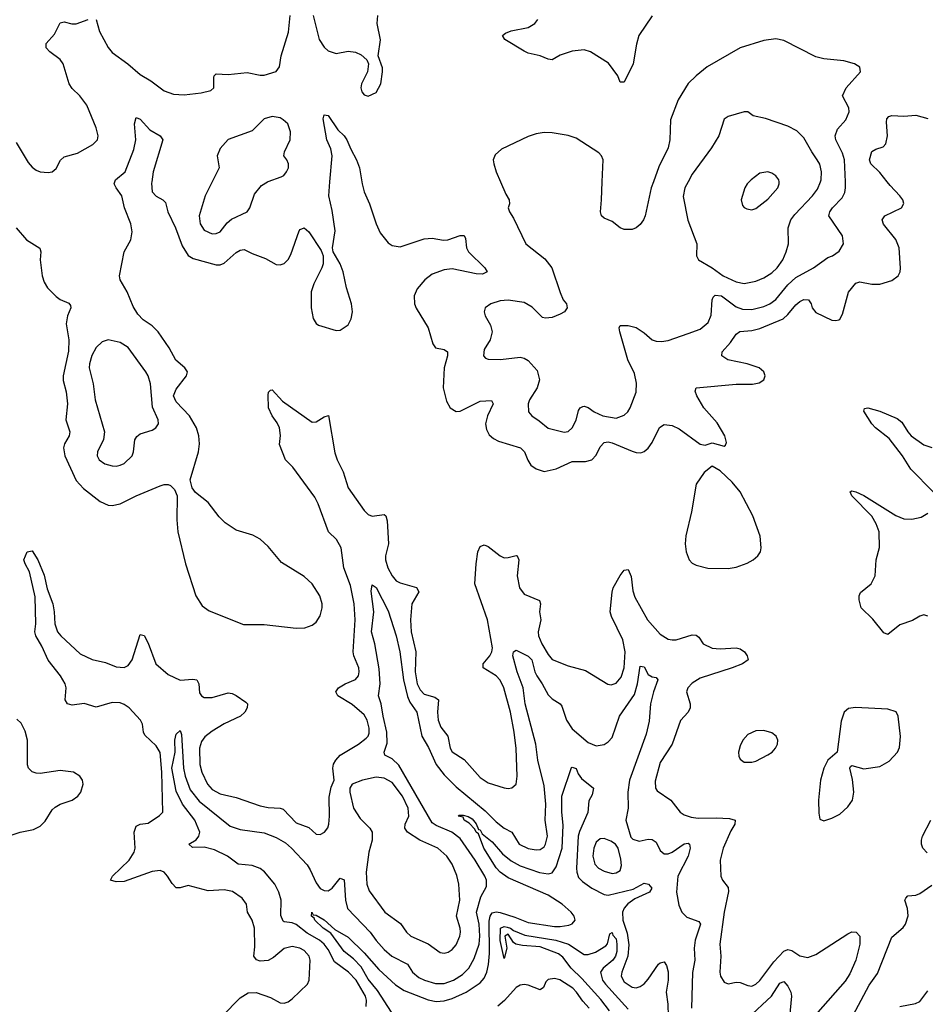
# Model space of a CAD drawing. Header units: inches. Extents: x 1771504 to 1971212, y 471788 to 643615.
# Tile 413 of 587: x 1851648 to 1856177, y 605889 to 610810. Entities that reach past the tile are written whole.
import ezdxf

# ---------------------------------------------------------------- set-up
doc = ezdxf.new("R2010")
doc.units = ezdxf.units.IN
doc.header["$MEASUREMENT"] = 0
doc.layers.add('B8650', color=7, linetype='Continuous')
doc.layers.add('B8651', color=7, linetype='Continuous')

msp = doc.modelspace()

# ---------------------------------------------------------------- linework, layer by layer
at = {"layer": 'B8650', "color": 5}
for points, elevation in [([(1851630.3, 609770), (1851682.3, 609710), (1851748.1, 609668.1), (1851754.4, 609650), (1851750.1, 609609.9), (1851759.6, 609530), (1851770, 609497.7), (1851786.9, 609470), (1851830, 609426.6), (1851850, 609412.3), (1851893.9, 609393.9), (1851901.8, 609381.8), (1851904.2, 609370), (1851887.3, 609330), (1851880.8, 609290), (1851893, 609210), (1851892.5, 609152.5), (1851864.6, 609030), (1851865.9, 609005.9), (1851881.1, 608950), (1851886.3, 608890), (1851878, 608810), (1851898.2, 608750), (1851894.7, 608730), (1851871.8, 608690), (1851866.6, 608670), (1851874, 608630), (1851930, 608507.1), (1851966.9, 608466.9), (1852050, 608402), (1852090, 608383.6), (1852110, 608381.3), (1852150, 608390.2), (1852230, 608430.2), (1852350, 608480.9), (1852370, 608487.2), (1852390, 608486.7), (1852401.4, 608481.4), (1852422.3, 608462.3), (1852434.9, 608430), (1852433.8, 608310), (1852438.6, 608250), (1852476.9, 608090), (1852528.5, 607930), (1852560.3, 607880.3), (1852596.1, 607856.1), (1852767.3, 607787.3), (1852870, 607787), (1853030, 607768.6), (1853073.2, 607770), (1853110, 607783.2), (1853130, 607799.6), (1853149.9, 607830.1), (1853159.9, 607870), (1853160.4, 607890), (1853148.7, 607930), (1853110.3, 607990.3), (1853070, 608027.7), (1852957.8, 608097.8), (1852890, 608177.3), (1852850, 608214.5), (1852813.1, 608233.1), (1852730, 608259.3), (1852675.5, 608295.5), (1852645, 608325), (1852590, 608396.9), (1852527.2, 608447.2), (1852509.7, 608469.7), (1852501.1, 608510), (1852542.2, 608650), (1852546.6, 608690), (1852543.5, 608730), (1852531.4, 608770), (1852496.5, 608830), (1852430, 608899.8), (1852416.5, 608930), (1852430, 608963.9), (1852482, 609030), (1852487.8, 609050), (1852473.6, 609070), (1852428.8, 609108.8), (1852395.6, 609170), (1852341.2, 609250), (1852310, 609280.7), (1852265.3, 609310), (1852239, 609339), (1852216.2, 609376.2), (1852186, 609450), (1852149.8, 609510), (1852146.3, 609530), (1852171.1, 609648.9), (1852204.4, 609710), (1852210.3, 609750.3), (1852204.5, 609790), (1852172.7, 609870), (1852159.1, 609930), (1852129.8, 609970), (1852121.1, 609990), (1852123.7, 610000)], 420), ([(1852308.7, 610000), (1852307.7, 609992.3), (1852310.1, 609950.1), (1852330, 609927.7), (1852363.7, 609910), (1852376.3, 609896.3), (1852389.4, 609850), (1852426.9, 609770), (1852459.7, 609679.7), (1852490, 609631.6), (1852516.2, 609616.2), (1852630, 609584.9), (1852650, 609584.4), (1852670, 609592.3), (1852730, 609646.5), (1852750, 609658.4), (1852770, 609661.3), (1852810, 609641.5), (1852877.1, 609617.1), (1852930, 609585.7), (1852950, 609584.6), (1852970, 609591.8), (1852990, 609612.2), (1853003.2, 609636.8), (1853045.9, 609754.1), (1853050, 609761.6), (1853070, 609768.8), (1853094, 609750), (1853155.8, 609655.8), (1853165.5, 609630), (1853165.2, 609590), (1853159.3, 609570), (1853119, 609490), (1853105.6, 609450), (1853106.1, 609370), (1853116, 609316), (1853130, 609292.2), (1853142.6, 609282.6), (1853230, 609256.2), (1853250, 609257.6), (1853290, 609285.2), (1853305.9, 609314.1), (1853312.5, 609350), (1853307.3, 609390), (1853282.3, 609470), (1853265.6, 609550), (1853250, 609589.7), (1853216.1, 609650), (1853212.5, 609670), (1853225.4, 609754.6), (1853210, 609856), (1853193.3, 609930), (1853199.3, 610000)], 420), ([(1852610.5, 610000), (1852576, 609930), (1852545.6, 609830), (1852550.2, 609790), (1852570, 609757.7), (1852610, 609739.2), (1852630, 609741.3), (1852650, 609750.3), (1852685.9, 609794.1), (1852707.2, 609812.8), (1852785.1, 609850), (1852798.9, 609870), (1852822.8, 609937.2), (1852858, 609982), (1852888, 610000)], 440), ([(1853358.3, 610000), (1853359.8, 609990), (1853370.7, 609950), (1853396.8, 609890), (1853430.1, 609790.1), (1853450, 609745.2), (1853490, 609694), (1853510, 609680.8), (1853550, 609675.2), (1853670, 609715.2), (1853710, 609717.5), (1853768, 609708), (1853789.3, 609709.3), (1853850, 609731.1), (1853870, 609731.7), (1853877, 609717), (1853882, 609670), (1853892.2, 609650), (1853973.7, 609570), (1853985.5, 609550), (1853961.7, 609538.3), (1853930, 609539.4), (1853810, 609564.3), (1853770, 609559.5), (1853710, 609538), (1853673.4, 609510), (1853635.5, 609464.5), (1853621, 609430), (1853622.5, 609390), (1853630, 609368.8), (1853690.2, 609270), (1853714.2, 609190), (1853726.7, 609170), (1853770, 609161.6), (1853787.4, 609150), (1853786.8, 609130), (1853770.1, 609070), (1853766.4, 608970), (1853782.7, 608902.7), (1853801.3, 608870), (1853830, 608852.1), (1853850, 608852.8), (1853950, 608903.9), (1854007.4, 608907.4), (1854015.2, 608890), (1853986.6, 608830), (1853977.3, 608790), (1853981.8, 608761.8), (1853995.6, 608735.6), (1854016.7, 608716.7), (1854043, 608703), (1854151.8, 608670), (1854172.4, 608650), (1854188.2, 608608.2), (1854204.2, 608584.2), (1854230, 608564.6), (1854270, 608551.3), (1854330, 608565.5), (1854410, 608602.7), (1854478.2, 608601.8), (1854509.8, 608610.2), (1854530, 608632.7), (1854550, 608675.3), (1854570, 608696.9), (1854590, 608699.7), (1854610, 608695.3), (1854710, 608653.4), (1854730, 608646.7), (1854754.6, 608645.4), (1854770, 608651.7), (1854790, 608668.9), (1854810, 608697), (1854847.7, 608772.3), (1854870, 608787.6), (1854910, 608781.8), (1854945.6, 608765.6), (1855050, 608688.2), (1855076, 608684), (1855110, 608694.8), (1855170, 608679.1), (1855177.2, 608682.8), (1855182.7, 608697.3), (1855174.7, 608730), (1855135, 608795), (1855069.4, 608869.4), (1855033.7, 608930), (1855025.9, 608954.1), (1855030, 608970.2), (1855230, 608988.4), (1855312.1, 608987.9), (1855345.1, 608994.9), (1855369.3, 609010), (1855376.2, 609030), (1855369.5, 609050), (1855346, 609070), (1855285.2, 609090), (1855189.9, 609109.8), (1855159.6, 609130), (1855161.1, 609150), (1855202.7, 609197.3), (1855230, 609237.4), (1855248.7, 609251.3), (1855310, 609256.6), (1855350, 609266.6), (1855465.8, 609314.2), (1855490, 609336.1), (1855530, 609384.8), (1855550, 609402), (1855570, 609411.5), (1855592.2, 609410), (1855605.5, 609390), (1855611.7, 609370), (1855630, 609346), (1855710, 609308.9), (1855730, 609305.7), (1855744, 609310), (1855750, 609313), (1855762.4, 609337.6), (1855791.9, 609448.1), (1855830, 609493.4), (1855850, 609499.4), (1855910, 609487.5), (1855950, 609488.1), (1856010, 609507.2), (1856041.3, 609530), (1856051, 609550), (1856052, 609568), (1856046.4, 609670), (1856030, 609711.1), (1855967.1, 609787.2), (1855961.4, 609810), (1855974.7, 609830), (1856058, 609870), (1856069.4, 609890.6), (1856064.2, 609910), (1856049.7, 609930), (1856001.3, 609981.3), (1855986.6, 610000)], 420), ([(1854052, 610000), (1854078.7, 609938.7), (1854095.5, 609910), (1854098, 609890), (1854091, 609870), (1854097.3, 609850), (1854117.7, 609817.7), (1854179.3, 609690), (1854274.6, 609614.6), (1854308.8, 609570), (1854350, 609446), (1854366.4, 609410), (1854383, 609390), (1854386, 609370), (1854372.7, 609350), (1854350, 609337.7), (1854310, 609321.7), (1854277.4, 609317.4), (1854262, 609322), (1854210, 609373.7), (1854170, 609397.2), (1854090, 609408.7), (1854050, 609404.8), (1854004, 609390), (1853976.3, 609370), (1853970.6, 609350), (1853975.5, 609330), (1854002.6, 609282.6), (1854010.4, 609250), (1854000.5, 609210), (1853970, 609162), (1853967.7, 609130), (1853978, 609118), (1853990, 609114), (1854052.3, 609112.3), (1854150, 609123.1), (1854170, 609118.7), (1854190, 609107.4), (1854236.3, 609056.3), (1854247.3, 609010), (1854236.5, 608970), (1854197.4, 608910), (1854190.3, 608890), (1854192.4, 608850), (1854208.2, 608830), (1854245.9, 608805.9), (1854290, 608769), (1854370, 608748), (1854390, 608751.7), (1854410.9, 608770), (1854430, 608807.7), (1854442.7, 608857.3), (1854450, 608870.4), (1854463.5, 608876.5), (1854470, 608878.7), (1854490, 608871.6), (1854520.3, 608850), (1854564.9, 608830), (1854630, 608817.7), (1854670, 608832.6), (1854689.2, 608850.8), (1854701.2, 608870), (1854731.3, 608948.7), (1854732.9, 608992.9), (1854721.6, 609041.6), (1854689.8, 609110), (1854649.7, 609250.3), (1854645.6, 609270), (1854650, 609281), (1854690, 609281.1), (1854730, 609271.7), (1854770, 609244.9), (1854810, 609210.2), (1854830, 609203.8), (1854858, 609202), (1854890, 609207.2), (1854990, 609241.1), (1855050, 609263.2), (1855090, 609296.5), (1855106.4, 609333.6), (1855111.5, 609410), (1855116.5, 609423.5), (1855126.5, 609433.5), (1855156.9, 609430), (1855230, 609375.3), (1855263.2, 609363.2), (1855310, 609362.1), (1855370, 609376.4), (1855399.8, 609390), (1855430, 609412.1), (1855490, 609484.8), (1855530, 609520.9), (1855617.7, 609570), (1855690, 609620.9), (1855712.7, 609630), (1855746.7, 609653.3), (1855767.3, 609690), (1855762.9, 609730), (1855693.7, 609830), (1855698.8, 609850), (1855712.8, 609870), (1855761.2, 609918.8), (1855773.8, 609946.2), (1855778.3, 609970), (1855777.2, 610000)], 440), ([(1854816.9, 610000), (1854805.8, 609970), (1854775.8, 609830), (1854768.2, 609810), (1854750, 609786.6), (1854730, 609769.5), (1854710, 609762), (1854670, 609762), (1854650, 609769.6), (1854610, 609800.7), (1854570, 609818), (1854558, 609830), (1854551.8, 609850), (1854558, 609910), (1854561.4, 610000)], 440), ([(1854990.4, 610000), (1854974.9, 609970), (1854965.8, 609925.9), (1854988.4, 609808.4), (1855033.7, 609690), (1855031.7, 609630), (1855043.1, 609610), (1855110, 609570.2), (1855165.5, 609530), (1855230, 609499.8), (1855270, 609491.8), (1855330, 609502.7), (1855370, 609519.3), (1855410, 609544.1), (1855435.4, 609570), (1855463.7, 609610), (1855481.1, 609650), (1855491.8, 609690), (1855491.5, 609770), (1855503.9, 609810), (1855523.4, 609836.6), (1855612.2, 609930), (1855636.9, 609963.1), (1855652, 610000)], 460), ([(1855295.7, 610000), (1855286, 609990), (1855274.9, 609970), (1855256, 609910), (1855262, 609882), (1855270.8, 609870.8), (1855284, 609864), (1855310, 609859.1), (1855330, 609866), (1855390, 609912.7), (1855438.9, 609970), (1855446.3, 609990), (1855445.3, 610000)], 480), ([(1852661, 605830), (1852750, 605921.6), (1852790, 605947.2), (1852831.3, 605948.7), (1852902.6, 605922.6), (1852950, 605896.4), (1852970, 605894.4), (1852990, 605901.3), (1853010, 605915.8), (1853087, 605990), (1853095.1, 606010), (1853100.4, 606110), (1853095.6, 606130), (1853070, 606158), (1853049.3, 606170), (1853010, 606178), (1852970, 606168.7), (1852916.8, 606123.2), (1852890, 606108.9), (1852850, 606105.6), (1852832.1, 606112.1), (1852818.9, 606130), (1852823.3, 606176.7), (1852821.8, 606270), (1852810, 606309.4), (1852788, 606350), (1852782.9, 606390), (1852760.1, 606420.1), (1852712.7, 606452.7), (1852670, 606461.6), (1852590, 606455.7), (1852490, 606483), (1852450, 606471.1), (1852430, 606471.2), (1852410, 606493.3), (1852387.9, 606530), (1852370, 606548.8), (1852350, 606558.3), (1852310, 606552.6), (1852170, 606502.3), (1852130, 606500.5), (1852101.6, 606510), (1852112.9, 606530), (1852196.1, 606610), (1852221.1, 606650), (1852225.3, 606670), (1852220.7, 606750), (1852230, 606779.5), (1852250, 606789.2), (1852290, 606794), (1852347.5, 606832.5), (1852363.6, 606850), (1852359.1, 607050), (1852350, 607146.9), (1852330, 607180.2), (1852274.2, 607234.2), (1852266.7, 607250), (1852262.8, 607290), (1852252.2, 607310), (1852194.9, 607370), (1852170, 607387.5), (1852150, 607395.8), (1852110, 607397), (1852030, 607374.3), (1851970, 607393.2), (1851910, 607383.4), (1851887.3, 607390), (1851876, 607410), (1851880.2, 607470), (1851875.3, 607490), (1851851.6, 607530), (1851790, 607608.6), (1851758.4, 607678.4), (1851728.8, 607730), (1851724.5, 607750), (1851729.1, 607790.9), (1851726.1, 607926.1), (1851697.2, 608050), (1851675.1, 608090), (1851669.5, 608110), (1851685.2, 608150), (1851710, 608154.9), (1851739.1, 608110), (1851770, 608033), (1851785.6, 607965.6), (1851813.7, 607890), (1851820.5, 607850), (1851823.1, 607790), (1851837.4, 607750), (1851853.1, 607730), (1851950, 607640.7), (1852010, 607611.9), (1852077.6, 607597.6), (1852130, 607576.4), (1852170, 607572.9), (1852190, 607582.7), (1852210, 607610.2), (1852250, 607737), (1852270, 607732.7), (1852290, 607693.4), (1852328.8, 607590), (1852390, 607537.3), (1852450, 607508.9), (1852513.9, 607513.9), (1852534.4, 607510), (1852544.4, 607490), (1852546.6, 607446.6), (1852557.1, 607430), (1852570, 607421.7), (1852610, 607422.3), (1852690, 607445.2), (1852710, 607442.7), (1852730, 607433.1), (1852778.8, 607398.8), (1852786.7, 607390), (1852786.3, 607370), (1852773.8, 607350), (1852751.4, 607330), (1852670, 607290.6), (1852610, 607254.4), (1852573.3, 607226.7), (1852557.1, 607202.9), (1852547.7, 607170), (1852548.2, 607088.2), (1852558.8, 607050), (1852587, 606990), (1852610, 606962.5), (1852650, 606940.8), (1852730, 606922.7), (1852850, 606881), (1852890, 606873.4), (1852950, 606870.2), (1852964.8, 606864.8), (1853030, 606796.5), (1853093.1, 606773.1), (1853130, 606739.1), (1853150, 606738), (1853171.8, 606750), (1853188.3, 606771.7), (1853193.1, 606790), (1853197.7, 606830), (1853195.4, 606924.6), (1853206.2, 606973.8), (1853220.7, 607010), (1853213.6, 607070), (1853217.3, 607090), (1853228.1, 607110), (1853250, 607134.8), (1853342, 607190), (1853380.7, 607219.3), (1853390.8, 607230), (1853395.5, 607244.5), (1853396, 607270), (1853386.3, 607310), (1853370, 607336.1), (1853310, 607387.3), (1853238.9, 607430), (1853228.2, 607450), (1853242.6, 607470), (1853275.8, 607490), (1853327.9, 607512.1), (1853342.2, 607530), (1853345.8, 607550), (1853343.2, 607570), (1853318.4, 607630), (1853315.2, 607650), (1853326.2, 607810), (1853320.5, 607890), (1853301.6, 607981.6), (1853268.3, 608070), (1853255.4, 608170), (1853231.6, 608211.6), (1853192.1, 608250), (1853141, 608390), (1853124.2, 608424.2), (1853014.3, 608574.3), (1852977.2, 608610), (1852947.4, 608687.4), (1852952.3, 608732.3), (1852947.4, 608770), (1852935.5, 608795.5), (1852909.8, 608830), (1852892.8, 608870), (1852890, 608934), (1852892, 608948), (1852901.6, 608958.4), (1852910, 608959.3), (1852962.9, 608902.9), (1853110, 608798.2), (1853130, 608800.7), (1853170, 608824.9), (1853192.1, 608832.1), (1853224.6, 608644.6), (1853234.8, 608610), (1853265.5, 608550), (1853290.1, 608470), (1853370, 608356.5), (1853390, 608336.6), (1853410, 608328.1), (1853470, 608336.5), (1853478.7, 608330), (1853485.4, 608305.5), (1853493, 608190), (1853477.2, 608130), (1853477.7, 608110), (1853489.6, 608070), (1853510, 608031.2), (1853530, 608005.9), (1853550, 607995.6), (1853632.5, 607972.5), (1853643.9, 607950), (1853609.2, 607890.8), (1853603.1, 607810), (1853605.7, 607750), (1853629.2, 607650), (1853624.8, 607550), (1853635.7, 607490), (1853650, 607460.2), (1853670, 607438.6), (1853723.8, 607423.8), (1853741.8, 607410), (1853736.6, 607350), (1853739.8, 607310), (1853753.7, 607273.7), (1853788.4, 607230), (1853800.1, 607170), (1853810, 607151.6), (1853870, 607113.4), (1853950, 607022.2), (1853990, 606995.6), (1854070, 606971.6), (1854090, 606967.4), (1854109.7, 606970.3), (1854130.8, 606989.2), (1854136.4, 607030), (1854130, 607168), (1854120.4, 607250), (1854102.2, 607350), (1854069.2, 607470), (1854050, 607508.7), (1854030.6, 607530), (1853965.8, 607570), (1853966.2, 607590), (1853999.6, 607630), (1854009.3, 607650), (1854011.6, 607670), (1853987.7, 607810), (1853923.9, 607990), (1853929.9, 608090.1), (1853938.7, 608150), (1853950, 608177.1), (1853970, 608184.9), (1853990, 608176.9), (1854050, 608130.2), (1854070, 608120.8), (1854090, 608121.3), (1854130, 608132.9), (1854135.5, 608130), (1854143.2, 608110), (1854135.9, 608030), (1854147.5, 607970), (1854170, 607938.2), (1854247.5, 607907.5), (1854252.9, 607890), (1854247.8, 607850), (1854253.4, 607810), (1854240.7, 607750), (1854242.4, 607730), (1854259.3, 607690), (1854290, 607636.9), (1854310, 607612.4), (1854390, 607581.3), (1854476.6, 607556.6), (1854589, 607489), (1854606, 607486), (1854630, 607493.4), (1854655.3, 607524.7), (1854670.3, 607570), (1854675.6, 607650), (1854664.8, 607710), (1854607.3, 607827.3), (1854601.1, 607850), (1854611.1, 607948.9), (1854616.5, 607970), (1854650, 608032.7), (1854670, 608059.3), (1854690, 608062), (1854706.4, 608026.4), (1854714.9, 607954.9), (1854724.3, 607924.3), (1854787.8, 607810), (1854850, 607738.5), (1854890, 607714.3), (1854910, 607710.2), (1854930, 607711.4), (1855010, 607736.2), (1855030, 607734), (1855043.7, 607723.7), (1855065.3, 607690), (1855110, 607668.2), (1855150, 607665.8), (1855230, 607670.2), (1855250, 607665.3), (1855272.4, 607650), (1855286, 607630), (1855290.6, 607610), (1855262, 607590), (1855210.5, 607570), (1855050, 607519.5), (1855010, 607494), (1854989.1, 607470), (1854982.4, 607450), (1855000.6, 607390), (1855000.2, 607370), (1854991.2, 607350), (1854952.2, 607307.8), (1854910, 607189.7), (1854850, 607098), (1854825.1, 607005.1), (1854826.8, 606970), (1854836, 606956), (1854904.2, 606910), (1854950, 606850.2), (1854970, 606836.8), (1855005, 606825), (1855040, 606820), (1855130, 606821.3), (1855197.3, 606817.3), (1855226, 606810), (1855223.5, 606790), (1855203.7, 606756.3), (1855165.1, 606670), (1855151, 606610), (1855153.6, 606530), (1855161.7, 606510), (1855190, 606472.7), (1855193.1, 606453.1), (1855170.9, 606349.1), (1855149.6, 606190), (1855153.9, 606130), (1855148.9, 606050), (1855152, 606030), (1855170, 605999.6), (1855190, 605991.3), (1855230, 605999.3), (1855250, 605998.6), (1855290, 605983), (1855310, 605980.6), (1855330, 605989.4), (1855350, 606007.8), (1855419.2, 606100.8), (1855470, 606154.8), (1855490, 606162.6), (1855510, 606158.5), (1855550, 606131.6), (1855590, 606122.6), (1855630, 606137.8), (1855790, 606241.5), (1855810, 606251.6), (1855830.2, 606250.2), (1855848.5, 606230), (1855849.1, 606190), (1855829.2, 606110), (1855799.1, 606040.9), (1855775.6, 606004.4), (1855639.6, 605850)], 380), ([(1856215.6, 608450), (1856104.3, 608564.3), (1856062.1, 608630), (1855996.3, 608716.2), (1855927.1, 608770), (1855910, 608789.8), (1855870, 608854), (1855872.7, 608867.3), (1855890, 608870.2), (1855950, 608852.6), (1856036.4, 608816.4), (1856058.7, 608798.7), (1856088.6, 608750), (1856106.7, 608730), (1856170, 608685), (1856210, 608671.5)], 380), ([(1856190, 607828.2), (1856170, 607835.4), (1856150, 607829.6), (1856112.3, 607807.7), (1856050, 607786), (1855990, 607737.6), (1855970, 607746), (1855914.4, 607814.4), (1855855.6, 607870), (1855846.3, 607910), (1855846.3, 607930), (1855852.7, 607947.3), (1855906, 607990), (1855925.4, 608030), (1855931.1, 608110), (1855947.5, 608172.5), (1855945.1, 608250), (1855931.1, 608291.1), (1855910, 608328.5), (1855809.8, 608430), (1855801.6, 608450), (1855810, 608454.9), (1855828.9, 608451.1), (1855870, 608431.7), (1856030, 608332.8), (1856070, 608316.1), (1856110, 608313.4), (1856155.9, 608324.1), (1856190, 608344)], 380), ([(1853381.2, 605878.8), (1853381.9, 605910), (1853377.2, 605930), (1853330, 606009.2), (1853291.6, 606050), (1853221.7, 606101.7), (1853190, 606163.8), (1853170.3, 606190.3), (1853146.8, 606210), (1853085.4, 606245.4), (1853030, 606288.1), (1853010, 606296.9), (1852970, 606300.8), (1852965, 606305), (1852953.7, 606333.7), (1852954.7, 606410), (1852943.5, 606450), (1852923.8, 606490), (1852872, 606552), (1852850, 606567.1), (1852810, 606583.6), (1852740.5, 606590), (1852687.8, 606630), (1852621.5, 606661.5), (1852570, 606675), (1852512.6, 606672.6), (1852493.6, 606690), (1852530, 606711.3), (1852544.2, 606730), (1852548.3, 606750), (1852523.4, 606810), (1852462.7, 606890), (1852430, 606954.3), (1852408, 607070), (1852425.5, 607150), (1852424.2, 607210), (1852430, 607238.8), (1852450, 607257.3), (1852456.9, 607236.9), (1852466.7, 607070), (1852475, 607030), (1852501.3, 606961.3), (1852544.9, 606904.9), (1852699.9, 606779.9), (1852750, 606763.4), (1852870, 606746.1), (1852930, 606722.7), (1852976.4, 606696.4), (1853006.8, 606670), (1853085.8, 606585.8), (1853101.3, 606561.3), (1853130, 606496.2), (1853150, 606468.6), (1853170, 606457.4), (1853190, 606456.3), (1853209.9, 606470.1), (1853250, 606519.6), (1853270, 606510.6), (1853276.8, 606410), (1853287.7, 606367.7), (1853401.3, 606250), (1853430, 606207.7), (1853470, 606163.2), (1853509.3, 606129.3), (1853587.3, 606090), (1853612.7, 606050), (1853643.7, 606023.7), (1853671.6, 606010), (1853726.5, 605993.5), (1853770, 605993.7), (1853817.2, 606010), (1853861.7, 606038.3), (1853893.9, 606070), (1853921.2, 606118.8), (1853945.3, 606190), (1853949.2, 606230), (1853945.8, 606290), (1853931.8, 606350), (1853954, 606426), (1853981.8, 606478.2), (1853981.6, 606510), (1853973.8, 606530), (1853925.2, 606610), (1853850, 606717.6), (1853809.8, 606750), (1853730, 606782.2), (1853710, 606796), (1853544, 607084), (1853510, 607115.6), (1853473.7, 607133.7), (1853469.8, 607150), (1853486.2, 607193.8), (1853484.3, 607250), (1853465, 607330), (1853456.3, 607390), (1853443, 607430), (1853450.5, 607490), (1853445.5, 607565.5), (1853424, 607690), (1853407.7, 607750), (1853418.5, 607850), (1853406.2, 607953.8), (1853410, 607986), (1853430, 607972.7), (1853490, 607854.9), (1853530, 607730.4), (1853549.6, 607650), (1853567.6, 607510), (1853586.9, 607426.9), (1853599, 607399), (1853633.6, 607350), (1853658.2, 607230), (1853692.1, 607172.1), (1853730, 607087.4), (1853770, 607035.9), (1853830, 606975.7), (1853975.4, 606855.4), (1854030, 606800.6), (1854070, 606770.2), (1854109, 606749), (1854145.4, 606690), (1854190, 606667.7), (1854230, 606660.5), (1854250, 606662.7), (1854270, 606676.5), (1854278, 606690), (1854287.4, 606730), (1854275.4, 606810), (1854278.7, 606890), (1854270, 606980.9), (1854239, 607110), (1854228.5, 607190), (1854176.3, 607390), (1854165, 607470), (1854135.6, 607550), (1854114.3, 607630), (1854117, 607650), (1854130, 607659.5), (1854190, 607629.3), (1854208.6, 607610), (1854223.3, 607550), (1854233.3, 607530), (1854261.2, 607490), (1854290, 607435.8), (1854310, 607415.8), (1854350.8, 607390.8), (1854359.5, 607379.5), (1854382.8, 607310), (1854410, 607265.5), (1854490, 607197.4), (1854530, 607180.3), (1854570, 607187.3), (1854590, 607200.2), (1854610, 607223.2), (1854646.6, 607330), (1854722.1, 607437.9), (1854737.8, 607490), (1854750, 607579.5), (1854770, 607574.9), (1854790, 607537), (1854810, 607526), (1854830, 607522.4), (1854839.5, 607510), (1854817.7, 607450), (1854803, 607390), (1854795, 607305), (1854780.6, 607239.4), (1854696.9, 607010), (1854689.1, 606950), (1854690.1, 606869.9), (1854679.1, 606810), (1854704.4, 606724.4), (1854713.7, 606713.7), (1854745.1, 606705.1), (1854790, 606714), (1854810, 606712.4), (1854830, 606698.9), (1854850, 606657.1), (1854870, 606640.8), (1854890, 606641.1), (1854910, 606649.4), (1854970, 606691.8), (1854990, 606695.2), (1854997.4, 606690), (1855000.6, 606670), (1854991.6, 606630), (1854939.8, 606530), (1854932.8, 606450), (1854944.1, 606384.1), (1854959.6, 606350), (1854984.9, 606324.9), (1855043.4, 606303.4), (1855051.8, 606290), (1855026.2, 606210), (1855021.6, 606170), (1855023.8, 606110), (1855012.6, 606047.4), (1855007.8, 605870)], 360), ([(1851610, 606735.6), (1851650, 606750.1), (1851716.7, 606763.3), (1851750, 606778.9), (1851776, 606804), (1851810, 606861.1), (1851824.9, 606875.1), (1851850, 606890.2), (1851910, 606910.2), (1851938.3, 606930), (1851954.2, 606950), (1851965.4, 606990), (1851962.4, 607010), (1851949.5, 607030), (1851917.2, 607050), (1851850, 607058.2), (1851750, 607042.3), (1851730, 607043.7), (1851710, 607051.4), (1851691.4, 607070), (1851686.2, 607086.2), (1851687, 607210), (1851674.8, 607254.8), (1851654.7, 607294.7), (1851634.2, 607314.2)], 420), ([(1853507.5, 605850), (1853438, 605958), (1853390, 606015), (1853356.2, 606076.2), (1853316.6, 606116.6), (1853270, 606153.7), (1853204.6, 606244.6), (1853165.6, 606270), (1853124, 606310), (1853119.8, 606319.8), (1853107.1, 606330), (1853109, 606350), (1853116.3, 606336.3), (1853130, 606335.2), (1853170, 606311.2), (1853223.6, 606263.6), (1853290, 606224.7), (1853370, 606146.1), (1853443.5, 606063.5), (1853526.9, 605986.9), (1853570, 605957.7), (1853690, 605911.8), (1853730, 605902.9), (1853770, 605907), (1853810, 605917.8), (1853881, 605950), (1853950, 605996.8), (1853970, 606020.2), (1853984.6, 606050), (1853992.5, 606087.5), (1853996.6, 606143.4), (1853995.2, 606304.8), (1853999.9, 606330), (1854010, 606347.1), (1854030, 606351.9), (1854050, 606347.2), (1854124.2, 606324.2), (1854190, 606297.2), (1854321.7, 606278.3), (1854350, 606277.4), (1854394.7, 606285.3), (1854410, 606291.6), (1854425.3, 606310), (1854420.2, 606330), (1854406.5, 606350), (1854361.2, 606390), (1854290, 606434.4), (1854090, 606521.5), (1854050.5, 606550), (1854030, 606571.3), (1853969.4, 606670), (1853941.8, 606741.8), (1853930, 606749.8), (1853924.1, 606764.1), (1853894.9, 606794.9), (1853871.3, 606810), (1853864.9, 606824.9), (1853841.2, 606830), (1853846, 606834), (1853866.2, 606833.8), (1853890, 606827.2), (1853910, 606815.3), (1853930, 606791.9), (1853943, 606763), (1853950, 606761.1), (1853961.1, 606741.1), (1854010, 606701.7), (1854061.7, 606641.7), (1854106.1, 606606.1), (1854150, 606581.3), (1854247.1, 606547.1), (1854290, 606541.9), (1854310, 606546.9), (1854330, 606576.5), (1854360.6, 606670), (1854365.1, 606785.1), (1854359, 606850), (1854359.4, 606930), (1854407.6, 607072.4), (1854410, 607074.8), (1854430, 607067.3), (1854440.3, 607040.3), (1854457.6, 607017.6), (1854518, 606970), (1854510, 606935.3), (1854493.4, 606906.6), (1854488.3, 606848.3), (1854446.7, 606753.3), (1854441.2, 606730), (1854432.9, 606570), (1854433.7, 606550), (1854443.2, 606523.2), (1854462.3, 606502.3), (1854508.7, 606470), (1854570, 606438), (1854590, 606434.2), (1854715.6, 606464.4), (1854770, 606494.9), (1854793, 606490), (1854808.9, 606470), (1854796.9, 606450), (1854724.5, 606415.5), (1854688.6, 606391.4), (1854670.7, 606370), (1854662.4, 606350), (1854663.5, 606310), (1854685.4, 606245.4), (1854694.2, 606185.8), (1854689.1, 606130), (1854658.6, 606050), (1854656.4, 606030), (1854670, 606001.7), (1854710, 605974.1), (1854730, 605971.6), (1854750, 605977.6), (1854770, 605991.9), (1854790, 606014.7), (1854843.1, 606090), (1854850, 606096.2), (1854870, 606100.9), (1854883.1, 606083.1), (1854891.1, 606051.1), (1854890.6, 606010), (1854880.3, 605950), (1854889.5, 605890), (1854890.1, 605830)], 340), ([(1856186.7, 606646.7), (1856163.5, 606670), (1856157.2, 606690), (1856157.4, 606710), (1856163.2, 606730), (1856203.9, 606810)], 380), ([(1855802.5, 605810), (1855895.7, 605984.3), (1855937.2, 606042.8), (1856010, 606225.3), (1856066.6, 606273.4), (1856078, 606290), (1856090.7, 606330.7), (1856087.3, 606367.3), (1856074.5, 606410), (1856080.1, 606419.9), (1856090, 606430.5), (1856130, 606435.3), (1856150, 606442.4), (1856210, 606484.4)], 380), ([(1854597.1, 605857.1), (1854554, 605914), (1854458.5, 606018.5), (1854405, 606070), (1854364.7, 606124.7), (1854341.8, 606141.8), (1854250, 606176.5), (1854162.5, 606182.5), (1854129.7, 606189.7), (1854117.4, 606197.4), (1854090, 606239.5), (1854074.8, 606230), (1854083.8, 606170), (1854070, 606118), (1854050, 606208), (1854051.6, 606270), (1854070, 606277.7), (1854085.6, 606274.4), (1854103, 606270), (1854117.8, 606257.8), (1854174.2, 606234.1), (1854328.7, 606210), (1854392.1, 606190), (1854470, 606138.3), (1854490, 606137.3), (1854526.6, 606150), (1854578.3, 606181.7), (1854587.9, 606192.1), (1854599, 606241), (1854610, 606247.3), (1854614.4, 606234.4), (1854630, 606217.1), (1854634.7, 606190), (1854633.7, 606153.7), (1854626.7, 606130), (1854613.4, 606110), (1854565.8, 606070), (1854552.6, 606050), (1854563, 606010), (1854578.2, 605990), (1854690, 605865.3)], 320), ([(1854496.5, 605870), (1854464.1, 605904.1), (1854433, 605950), (1854413.5, 605970), (1854349.3, 606010.7), (1854322.5, 606017.5), (1854290, 606013.7), (1854279.1, 606000.9), (1854266.9, 605973.1), (1854250, 605962.3), (1854190, 605984.3), (1854170, 605987.5), (1854150, 605984.2), (1854130, 605972.5), (1854071.9, 605908.1), (1854039.6, 605880.4)], 340), ([(1855290, 605820.5), (1855407, 605930), (1855450, 605994.4), (1855470, 606004), (1855490, 605979.6), (1855504.3, 605950), (1855508.3, 605930), (1855494.4, 605790)], 360), ([(1856050, 605878.9), (1856127.6, 605892.4), (1856150, 605904), (1856190, 605957.3)], 360)]:
    msp.add_lwpolyline(points, dxfattribs=dict(at, elevation=elevation))
for points, elevation in [([(1852090, 609209.8), (1852059.8, 609200.2), (1852030, 609172.3), (1852008.2, 609131.8), (1851996.6, 609090), (1851995.9, 609070), (1852015.5, 608990), (1852025.7, 608910), (1852072.4, 608750), (1852067.8, 608712.2), (1852036.5, 608650), (1852035.2, 608630), (1852044.9, 608610), (1852073.4, 608590), (1852110, 608579.7), (1852130, 608578), (1852150, 608583.2), (1852170, 608591.7), (1852209.7, 608630), (1852216.4, 608650), (1852224.2, 608710), (1852233.7, 608726.3), (1852250, 608739.5), (1852310, 608758.7), (1852329.4, 608770), (1852341.6, 608790), (1852340.5, 608810), (1852312.6, 608872.6), (1852302.2, 608990), (1852290.7, 609030), (1852278.8, 609050), (1852190, 609170.8), (1852150, 609195.9)], 440), ([(1855110, 608579), (1855070, 608547.6), (1855030, 608489.2), (1855008, 608350), (1854979, 608230), (1854976.3, 608190), (1854980.2, 608150), (1854995.8, 608110), (1855010, 608094.4), (1855030, 608083.7), (1855089.3, 608069.3), (1855190, 608067.6), (1855230, 608074.5), (1855285.6, 608094.4), (1855316.3, 608110), (1855339.1, 608130), (1855352.1, 608150), (1855356.4, 608170), (1855350.6, 608229.4), (1855315, 608330), (1855250, 608449.7), (1855210, 608498.4), (1855150, 608556)], 420), ([(1855826.8, 607373.2), (1855791.9, 607368.1), (1855770.9, 607349.1), (1855755.3, 607304.7), (1855736, 607150), (1855690, 607108.7), (1855669.6, 607070), (1855652.9, 607010), (1855642.4, 606910), (1855644.5, 606844.5), (1855650, 606814), (1855670, 606806.4), (1855710, 606819.6), (1855750, 606839.7), (1855790, 606875.5), (1855812.9, 606910), (1855818.5, 606950), (1855811.9, 607011.9), (1855798.7, 607070), (1855802.3, 607077.7), (1855810, 607082.7), (1855870, 607066.5), (1855950, 607078.2), (1855995.8, 607104.2), (1856036.9, 607150), (1856047.7, 607172.3), (1856052.4, 607227.6), (1856041.7, 607330), (1856031.4, 607351.4), (1855990, 607363.7)], 420), ([(1855370, 607258.2), (1855330, 607256.1), (1855290, 607237.3), (1855264, 607210), (1855250, 607181.2), (1855243.1, 607150), (1855243.7, 607130), (1855250, 607114.8), (1855270, 607099.3), (1855310, 607098.9), (1855330, 607104.9), (1855390, 607135.5), (1855410.4, 607149.6), (1855427.6, 607170), (1855436.8, 607190), (1855439.1, 607210), (1855431.3, 607230), (1855410, 607246.6)], 420), ([(1853430, 607024), (1853362.8, 607010), (1853310.8, 606990), (1853299.3, 606970), (1853298.7, 606950), (1853318, 606870), (1853350, 606817.7), (1853399.5, 606770), (1853410.3, 606750), (1853410.2, 606710.2), (1853394, 606650), (1853380.7, 606550), (1853384.3, 606490), (1853396.1, 606456.1), (1853474.5, 606350), (1853552.6, 606292.6), (1853582.8, 606250), (1853604.6, 606230), (1853691.4, 606191.4), (1853750, 606147.6), (1853770, 606144), (1853790, 606149.1), (1853810, 606162.3), (1853830, 606186), (1853848.9, 606230), (1853852.2, 606250), (1853851.4, 606270), (1853833, 606330), (1853849.2, 606410), (1853843.4, 606490), (1853833.3, 606533.3), (1853809.9, 606589.9), (1853784, 606630), (1853739.3, 606670), (1853649.4, 606709.4), (1853586.9, 606750), (1853573.5, 606770), (1853576.4, 606790), (1853593.8, 606830), (1853589.9, 606870), (1853561.7, 606930), (1853510, 606997.5), (1853470, 607019.9)], 380), ([(1854570, 606717.3), (1854550, 606716.8), (1854530, 606699.7), (1854519.8, 606670), (1854513.8, 606630), (1854524.1, 606590), (1854543.2, 606570), (1854570, 606553.8), (1854610, 606543.2), (1854630, 606545.6), (1854650, 606558.4), (1854656.9, 606583.1), (1854654.4, 606614.4), (1854640.7, 606670), (1854627, 606690), (1854604.5, 606704.5)], 360)]:
    msp.add_lwpolyline(points, close=True, dxfattribs=dict(at, elevation=elevation))
at = {"layer": 'B8651', "color": 5}
for points, elevation in [([(1851630, 610195.6), (1851690, 610096.9), (1851710, 610072.7), (1851730, 610057.7), (1851750, 610050.2), (1851790, 610046.3), (1851810, 610050.3), (1851830, 610066), (1851852.8, 610107.2), (1851870, 610124.4), (1851937, 610143), (1852014.1, 610185.9), (1852036.8, 610210), (1852039.8, 610230), (1852030.8, 610270), (1851983.2, 610383.2), (1851949.1, 610429.1), (1851910, 610465.7), (1851895.5, 610490), (1851865.4, 610590), (1851850, 610611.2), (1851798, 610650), (1851780.7, 610670), (1851780.7, 610690), (1851822, 610738), (1851850, 610794), (1851870, 610799.3), (1851908.9, 610788.9), (1851930, 610788.8), (1851990.3, 610810.3)], 440), ([(1852030, 610810.6), (1852046.7, 610750), (1852090, 610670.4), (1852110, 610646), (1852189.4, 610589.4), (1852250, 610536.1), (1852304, 610504), (1852370, 610454.9), (1852417.3, 610437.3), (1852470, 610434.4), (1852555.1, 610444.9), (1852603.6, 610456.4), (1852619.3, 610470), (1852618.9, 610521.1), (1852620.9, 610530), (1852630, 610539.1), (1852690, 610535.6), (1852785.5, 610545.5), (1852850, 610532), (1852870, 610532), (1852930, 610550.6), (1852946.5, 610573.5), (1852955.5, 610630), (1852992.9, 610747), (1853000.7, 610830)], 440), ([(1853116.1, 610830), (1853146.2, 610710), (1853170, 610672), (1853190, 610654.9), (1853230, 610641.1), (1853290, 610652.4), (1853326.7, 610646.7), (1853354.9, 610634.9), (1853384.7, 610610), (1853392, 610590), (1853387.7, 610550), (1853358, 610490), (1853353.4, 610470), (1853359.1, 610450), (1853370, 610434.8), (1853390, 610427.3), (1853430, 610446), (1853453.2, 610490), (1853462, 610550), (1853462, 610570), (1853441.2, 610630), (1853451.5, 610708.5), (1853436.2, 610790), (1853438.4, 610830)], 440), ([(1854810.3, 610829.7), (1854744.4, 610730), (1854731.8, 610688.2), (1854716.5, 610590), (1854670, 610498), (1854650, 610498), (1854639, 610530), (1854592.5, 610592.5), (1854502, 610650), (1854470, 610659.6), (1854410, 610653), (1854350, 610631.8), (1854310, 610609.4), (1854290, 610612), (1854250, 610629.6), (1854190, 610642.9), (1854170, 610651.8), (1854074, 610710), (1854062, 610730), (1854077.2, 610742.8), (1854106, 610754), (1854190, 610770.7), (1854224, 610790), (1854239, 610810)], 420), ([(1855777.2, 610000), (1855772.9, 610110), (1855762.8, 610142.8), (1855728.5, 610210), (1855726, 610230), (1855737.3, 610262.7), (1855779.7, 610310), (1855796.4, 610350), (1855794.2, 610370), (1855762.4, 610430), (1855781.6, 610470), (1855852.3, 610550), (1855850, 610573.2), (1855822, 610590), (1855770, 610604.7), (1855670, 610614.2), (1855630, 610624.5), (1855470, 610705.4), (1855430, 610713.5), (1855370, 610705.1), (1855250, 610669.8), (1855086.3, 610573.7), (1855030, 610529.7), (1854990, 610491.3), (1854941.2, 610410), (1854903.2, 610310), (1854899.6, 610210), (1854891.4, 610170), (1854844.9, 610075.1), (1854816.9, 610000)], 440), ([(1852123.7, 610000), (1852126.3, 610010), (1852174.8, 610050), (1852218.3, 610161.7), (1852228, 610210), (1852222.3, 610290), (1852230, 610320.7), (1852250, 610312.2), (1852299.2, 610259.2), (1852350.7, 610230), (1852364.4, 610210), (1852315.5, 610050), (1852308.7, 610000)], 420), ([(1852888, 610000), (1852890, 610001.2), (1852955.9, 610024.1), (1852968.4, 610031.6), (1852982.9, 610050), (1852991.8, 610070), (1852992, 610090), (1852984.5, 610110), (1852969.6, 610130), (1852971.6, 610150), (1853001.3, 610210), (1853002.9, 610250), (1852989.6, 610289.7), (1852966, 610310), (1852950, 610318.7), (1852910, 610325.6), (1852870, 610314), (1852810, 610253.6), (1852690, 610211.5), (1852650, 610166.6), (1852636, 610130), (1852644.9, 610070), (1852610.5, 610000)], 440), ([(1853199.3, 610000), (1853210.6, 610130), (1853203.7, 610163.7), (1853184.5, 610210), (1853165.4, 610314.6), (1853170, 610334), (1853190, 610330.4), (1853239.1, 610259.1), (1853270, 610230.2), (1853283.9, 610210), (1853303.1, 610163.1), (1853332.2, 610110), (1853347.9, 610070), (1853358.3, 610000)], 420), ([(1855652, 610000), (1855656.1, 610010), (1855658, 610050), (1855648.6, 610088.6), (1855636.2, 610110), (1855608.8, 610148.8), (1855570, 610218.7), (1855534.6, 610254.6), (1855490, 610277.3), (1855376.8, 610316.8), (1855315.3, 610330), (1855289, 610349), (1855270, 610349.2), (1855190, 610326.6), (1855170, 610313.2), (1855144.6, 610230), (1855108.1, 610170), (1855010, 610038), (1854990.4, 610000)], 460), ([(1855986.6, 610000), (1855950, 610046.2), (1855903.9, 610090), (1855897.8, 610110), (1855910, 610150.3), (1855930, 610162.7), (1855965.5, 610174.5), (1855979.7, 610190), (1855988.1, 610230), (1855982.2, 610297.8), (1855985, 610315), (1855993.7, 610326.3), (1856010, 610331.4), (1856070, 610328.1), (1856130, 610332.9), (1856190, 610315.3)], 420), ([(1854561.4, 610000), (1854565.6, 610110), (1854557, 610130), (1854544.4, 610144.4), (1854430, 610217), (1854390, 610231.6), (1854310, 610244.2), (1854270, 610246), (1854230, 610239.6), (1854190, 610225.6), (1854057.5, 610162.5), (1854025.5, 610134.5), (1854016.3, 610110), (1854018.4, 610090), (1854030.3, 610050), (1854052, 610000)], 440), ([(1855445.3, 610000), (1855444.2, 610010), (1855429.7, 610029.7), (1855410, 610042.4), (1855390, 610049.7), (1855350, 610042.4), (1855305.5, 610010), (1855295.7, 610000)], 480)]:
    msp.add_lwpolyline(points, dxfattribs=dict(at, elevation=elevation))

doc.saveas('drawing.dxf')
